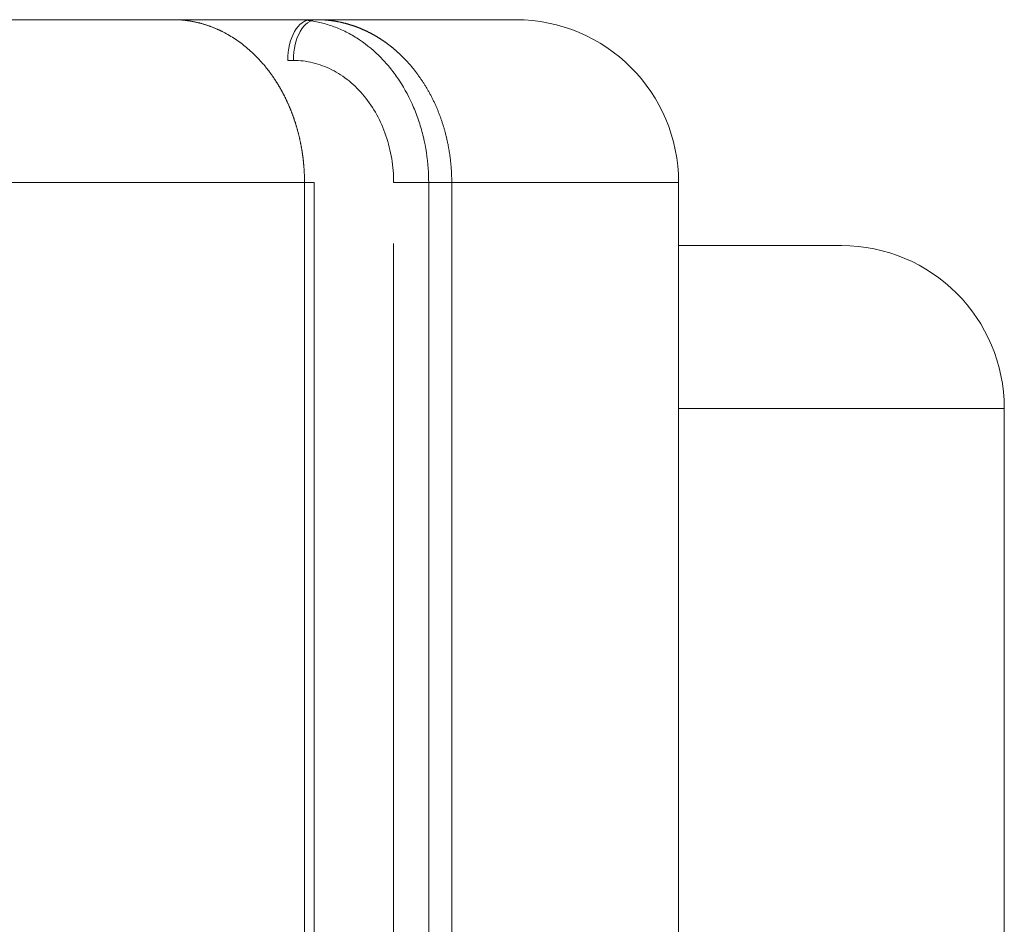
# Model space of a CAD drawing. Header units: millimetres. Extents: x 25069 to 61396, y 8621 to 21558.
# Tile 460 of 656: x 50107 to 50156, y 16177 to 16221. Entities that reach past the tile are written whole.
import ezdxf

# ---------------------------------------------------------------- set-up
doc = ezdxf.new("R2010")
doc.units = ezdxf.units.MM
doc.layers.add('10', color=7, linetype='Continuous')

msp = doc.modelspace()

# ---------------------------------------------------------------- linework, layer by layer
at = {"layer": '10', "color": 7, "linetype": 'Continuous', "lineweight": 15}
for p, q in [((50071.789, 16221.393), (50114.945, 16221.393)), ((50114.9, 16221.393), (50121.728, 16221.393)), ((50120.98, 16221.393), (50121.723, 16221.393)), ((50121.728, 16221.393), (50122.003, 16221.393)), ((50122.003, 16221.393), (50131.786, 16221.393)), ((50120.856, 16219.393), (50120.581, 16219.393)), ((50121.404, 16213.393), (50094.716, 16213.393)), ((50121.885, 16213.393), (50121.404, 16213.393)), ((50121.404, 16143.394), (50121.404, 16213.393)), ((50121.885, 16140.393), (50121.885, 16213.393)), ((50125.782, 16213.393), (50128.638, 16213.393)), ((50127.505, 16213.393), (50127.505, 16140.393)), ((50139.786, 16213.393), (50128.638, 16213.393)), ((50128.638, 16213.393), (50128.638, 16143.394)), ((50139.786, 16213.393), (50139.786, 16141.064)), ((50125.782, 16143.394), (50125.782, 16210.392)), ((50139.786, 16210.293), (50147.786, 16210.293)), ((50139.786, 16210.293), (50147.786, 16210.293)), ((50155.786, 16202.293), (50139.787, 16202.293)), ((50155.786, 16162.078), (50155.786, 16202.293))]:
    msp.add_line(p, q, dxfattribs=at)
for centre in [(50131.786, 16213.393), (50147.786, 16202.293)]:
    msp.add_arc(centre, 8, 0, 90, dxfattribs=at)
for centre in [(50121.728, 16219.393), (50122.003, 16219.393)]:
    msp.add_ellipse(centre, major_axis=(0, -2), ratio=0.573576, start_param=3.141593, end_param=4.712389, dxfattribs=at)
for points, knots in [([(50121.404, 16213.393), (50121.404, 16213.409), (50121.404, 16213.439), (50121.404, 16213.486), (50121.404, 16213.532), (50121.403, 16213.578), (50121.402, 16213.625), (50121.401, 16213.671), (50121.399, 16213.717), (50121.398, 16213.763), (50121.396, 16213.81), (50121.394, 16213.856), (50121.391, 16213.902), (50121.389, 16213.949), (50121.386, 16213.995), (50121.383, 16214.042), (50121.38, 16214.088), (50121.377, 16214.134), (50121.373, 16214.181), (50121.369, 16214.227), (50121.365, 16214.273), (50121.361, 16214.32), (50121.356, 16214.366), (50121.352, 16214.412), (50121.347, 16214.459), (50121.342, 16214.505), (50121.336, 16214.551), (50121.331, 16214.597), (50121.325, 16214.644), (50121.319, 16214.69), (50121.313, 16214.736), (50121.306, 16214.782), (50121.299, 16214.828), (50121.293, 16214.874), (50121.285, 16214.92), (50121.278, 16214.966), (50121.27, 16215.012), (50121.263, 16215.058), (50121.255, 16215.104), (50121.246, 16215.15), (50121.238, 16215.196), (50121.229, 16215.242), (50121.22, 16215.288), (50121.211, 16215.333), (50121.202, 16215.379), (50121.192, 16215.425), (50121.183, 16215.47), (50121.173, 16215.516), (50121.162, 16215.561), (50121.152, 16215.607), (50121.141, 16215.652), (50121.13, 16215.697), (50121.119, 16215.743), (50121.108, 16215.788), (50121.096, 16215.833), (50121.084, 16215.878), (50121.072, 16215.923), (50121.06, 16215.968), (50121.048, 16216.013), (50121.035, 16216.057), (50121.022, 16216.102), (50121.009, 16216.147), (50120.996, 16216.191), (50120.982, 16216.236), (50120.968, 16216.28), (50120.954, 16216.325), (50120.94, 16216.369), (50120.926, 16216.413), (50120.911, 16216.457), (50120.896, 16216.501), (50120.881, 16216.545), (50120.866, 16216.589), (50120.85, 16216.632), (50120.835, 16216.676), (50120.819, 16216.719), (50120.803, 16216.763), (50120.786, 16216.806), (50120.77, 16216.849), (50120.753, 16216.892), (50120.736, 16216.935), (50120.719, 16216.978), (50120.701, 16217.021), (50120.683, 16217.064), (50120.666, 16217.106), (50120.647, 16217.149), (50120.629, 16217.191), (50120.611, 16217.233), (50120.592, 16217.275), (50120.573, 16217.317), (50120.554, 16217.359), (50120.534, 16217.401), (50120.515, 16217.442), (50120.495, 16217.484), (50120.475, 16217.525), (50120.455, 16217.566), (50120.434, 16217.607), (50120.414, 16217.648), (50120.393, 16217.689), (50120.372, 16217.73), (50120.351, 16217.77), (50120.329, 16217.811), (50120.307, 16217.851), (50120.286, 16217.891), (50120.264, 16217.931), (50120.241, 16217.971), (50120.219, 16218.01), (50120.196, 16218.05), (50120.173, 16218.089), (50120.15, 16218.128), (50120.127, 16218.167), (50120.103, 16218.206), (50120.08, 16218.245), (50120.056, 16218.283), (50120.032, 16218.322), (50120.007, 16218.36), (50119.983, 16218.398), (50119.958, 16218.436), (50119.933, 16218.474), (50119.908, 16218.511), (50119.883, 16218.549), (50119.857, 16218.586), (50119.832, 16218.623), (50119.806, 16218.66), (50119.78, 16218.696), (50119.754, 16218.733), (50119.727, 16218.769), (50119.701, 16218.805), (50119.674, 16218.841), (50119.647, 16218.877), (50119.619, 16218.912), (50119.592, 16218.948), (50119.565, 16218.983), (50119.537, 16219.018), (50119.376, 16219.218), (50119.062, 16219.572), (50118.562, 16220.035), (50118.012, 16220.448), (50117.603, 16220.689), (50117.367, 16220.809), (50117.316, 16220.834), (50117.265, 16220.859), (50117.213, 16220.883), (50117.161, 16220.907), (50117.108, 16220.931), (50117.054, 16220.954), (50117, 16220.977), (50116.945, 16220.999), (50116.889, 16221.022), (50116.833, 16221.043), (50116.776, 16221.064), (50116.719, 16221.085), (50116.661, 16221.105), (50116.602, 16221.125), (50116.543, 16221.144), (50116.483, 16221.163), (50116.423, 16221.181), (50116.362, 16221.198), (50116.3, 16221.215), (50116.238, 16221.231), (50116.175, 16221.247), (50116.111, 16221.262), (50116.047, 16221.276), (50115.982, 16221.289), (50115.917, 16221.302), (50115.851, 16221.314), (50115.785, 16221.325), (50115.718, 16221.336), (50115.65, 16221.345), (50115.582, 16221.354), (50115.513, 16221.362), (50115.444, 16221.369), (50115.374, 16221.376), (50115.304, 16221.381), (50115.233, 16221.385), (50115.162, 16221.389), (50115.09, 16221.391), (50115.018, 16221.393), (50114.969, 16221.393), (50114.945, 16221.393)], [0, 0, 0, 0, 0.003673, 0.007347, 0.011023, 0.0147, 0.01838, 0.022061, 0.025744, 0.029428, 0.033114, 0.036802, 0.040492, 0.044183, 0.047876, 0.051571, 0.055268, 0.058966, 0.062666, 0.066368, 0.070071, 0.073776, 0.077483, 0.081192, 0.084902, 0.088614, 0.092328, 0.096044, 0.099761, 0.10348, 0.107201, 0.110923, 0.114647, 0.118373, 0.122101, 0.12583, 0.129561, 0.133294, 0.137029, 0.140765, 0.144503, 0.148243, 0.151985, 0.155728, 0.159473, 0.16322, 0.166968, 0.170718, 0.17447, 0.178224, 0.18198, 0.185737, 0.189496, 0.193257, 0.197019, 0.200783, 0.204549, 0.208317, 0.212086, 0.215858, 0.219631, 0.223405, 0.227182, 0.23096, 0.23474, 0.238522, 0.242305, 0.246091, 0.249878, 0.253666, 0.257457, 0.261249, 0.265043, 0.268839, 0.272636, 0.276436, 0.280237, 0.28404, 0.287844, 0.291651, 0.295459, 0.299269, 0.30308, 0.306894, 0.310709, 0.314526, 0.318344, 0.322165, 0.325987, 0.329811, 0.333637, 0.337464, 0.341294, 0.345125, 0.348958, 0.352792, 0.356629, 0.360467, 0.364307, 0.368149, 0.371992, 0.375837, 0.379684, 0.383533, 0.387384, 0.391236, 0.39509, 0.398946, 0.402804, 0.406663, 0.410525, 0.414388, 0.418252, 0.422119, 0.425987, 0.429858, 0.433729, 0.437603, 0.441479, 0.445356, 0.449235, 0.453116, 0.456999, 0.460883, 0.464769, 0.468657, 0.472547, 0.476438, 0.480332, 0.484227, 0.488124, 0.492023, 0.495923, 0.499825, 0.559555, 0.621062, 0.684349, 0.749414, 0.754736, 0.760107, 0.765527, 0.770994, 0.77651, 0.782074, 0.787687, 0.793348, 0.799057, 0.804815, 0.81062, 0.816474, 0.822377, 0.828328, 0.834327, 0.840374, 0.84647, 0.852614, 0.858806, 0.865047, 0.871335, 0.877673, 0.884058, 0.890492, 0.896974, 0.903504, 0.910083, 0.91671, 0.923385, 0.930109, 0.936881, 0.943701, 0.950569, 0.957486, 0.964451, 0.971464, 0.978526, 0.985635, 0.992794, 1, 1, 1, 1]), ([(50120.98, 16221.393), (50121.209, 16221.392), (50121.438, 16221.376), (50121.881, 16221.316), (50122.096, 16221.274), (50122.516, 16221.165), (50122.929, 16221.032), (50123.33, 16220.851), (50123.724, 16220.645), (50123.919, 16220.529), (50124.486, 16220.149), (50124.839, 16219.854), (50125.33, 16219.35), (50125.487, 16219.172), (50125.789, 16218.795), (50125.932, 16218.597), (50126.335, 16217.985), (50126.568, 16217.548), (50126.865, 16216.85), (50126.956, 16216.609), (50127.116, 16216.121), (50127.185, 16215.874), (50127.364, 16215.123), (50127.443, 16214.609), (50127.497, 16213.853), (50127.505, 16213.623), (50127.505, 16213.393)], [0, 0, 0, 0, 0.067111, 0.067111, 0.129821, 0.129821, 0.192532, 0.255242, 0.255242, 0.317952, 0.317952, 0.443373, 0.443373, 0.506083, 0.506083, 0.568794, 0.568794, 0.694214, 0.694214, 0.756925, 0.756925, 0.819635, 0.819635, 0.945056, 0.945056, 1, 1, 1, 1]), ([(50122.003, 16221.393), (50122.016, 16221.393), (50122.042, 16221.393), (50122.08, 16221.393), (50122.118, 16221.392), (50122.156, 16221.391), (50122.194, 16221.39), (50122.232, 16221.389), (50122.27, 16221.387), (50122.308, 16221.385), (50122.345, 16221.383), (50122.383, 16221.38), (50122.42, 16221.378), (50122.458, 16221.375), (50122.495, 16221.371), (50122.532, 16221.368), (50122.57, 16221.364), (50122.607, 16221.36), (50122.644, 16221.356), (50122.681, 16221.352), (50122.717, 16221.347), (50122.754, 16221.342), (50122.791, 16221.337), (50122.827, 16221.332), (50122.863, 16221.326), (50122.9, 16221.32), (50122.936, 16221.314), (50122.972, 16221.308), (50123.008, 16221.301), (50123.044, 16221.295), (50123.08, 16221.288), (50123.115, 16221.28), (50123.151, 16221.273), (50123.186, 16221.265), (50123.222, 16221.258), (50123.257, 16221.25), (50123.292, 16221.241), (50123.327, 16221.233), (50123.362, 16221.224), (50123.397, 16221.215), (50123.431, 16221.206), (50123.466, 16221.197), (50123.5, 16221.187), (50123.535, 16221.178), (50123.569, 16221.168), (50123.603, 16221.158), (50123.637, 16221.147), (50123.671, 16221.137), (50123.705, 16221.126), (50123.738, 16221.115), (50123.772, 16221.104), (50123.805, 16221.093), (50123.839, 16221.082), (50123.872, 16221.07), (50123.905, 16221.058), (50123.938, 16221.046), (50123.971, 16221.034), (50124.003, 16221.022), (50124.036, 16221.009), (50124.068, 16220.997), (50124.1, 16220.984), (50124.133, 16220.971), (50124.165, 16220.958), (50124.197, 16220.944), (50124.228, 16220.931), (50124.26, 16220.917), (50124.292, 16220.903), (50124.323, 16220.889), (50124.354, 16220.875), (50124.385, 16220.861), (50124.416, 16220.846), (50124.447, 16220.832), (50124.478, 16220.817), (50124.509, 16220.802), (50124.539, 16220.787), (50124.57, 16220.772), (50124.6, 16220.756), (50124.63, 16220.741), (50124.66, 16220.725), (50124.69, 16220.709), (50124.719, 16220.693), (50124.749, 16220.677), (50124.778, 16220.661), (50124.808, 16220.645), (50124.837, 16220.628), (50124.866, 16220.612), (50124.895, 16220.595), (50124.924, 16220.578), (50124.952, 16220.561), (50124.981, 16220.544), (50125.009, 16220.526), (50125.037, 16220.509), (50125.065, 16220.492), (50125.093, 16220.474), (50125.121, 16220.456), (50125.149, 16220.438), (50125.177, 16220.42), (50125.204, 16220.402), (50125.231, 16220.384), (50125.258, 16220.366), (50125.285, 16220.347), (50125.312, 16220.329), (50125.339, 16220.31), (50125.366, 16220.291), (50125.392, 16220.273), (50125.418, 16220.254), (50125.445, 16220.235), (50125.471, 16220.215), (50125.497, 16220.196), (50125.522, 16220.177), (50125.548, 16220.157), (50125.573, 16220.138), (50125.599, 16220.118), (50125.624, 16220.099), (50125.649, 16220.079), (50125.674, 16220.059), (50125.699, 16220.039), (50125.724, 16220.019), (50125.748, 16219.999), (50125.773, 16219.978), (50125.797, 16219.958), (50125.821, 16219.938), (50125.845, 16219.917), (50125.869, 16219.897), (50125.893, 16219.876), (50125.916, 16219.855), (50125.94, 16219.835), (50125.963, 16219.814), (50125.986, 16219.793), (50126.009, 16219.772), (50126.032, 16219.751), (50126.055, 16219.73), (50126.078, 16219.709), (50126.1, 16219.687), (50126.123, 16219.666), (50126.145, 16219.645), (50126.167, 16219.623), (50126.189, 16219.602), (50126.211, 16219.58), (50126.233, 16219.559), (50126.254, 16219.537), (50126.276, 16219.516), (50126.297, 16219.494), (50126.318, 16219.472), (50126.339, 16219.45), (50126.36, 16219.428), (50126.381, 16219.406), (50126.402, 16219.384), (50126.422, 16219.362), (50126.443, 16219.34), (50126.463, 16219.318), (50126.483, 16219.296), (50126.503, 16219.274), (50126.523, 16219.252), (50126.543, 16219.229), (50126.562, 16219.207), (50126.582, 16219.185), (50126.601, 16219.162), (50126.62, 16219.14), (50126.64, 16219.118), (50126.659, 16219.095), (50126.677, 16219.073), (50126.707, 16219.037), (50126.746, 16218.989), (50126.796, 16218.927), (50126.845, 16218.864), (50126.894, 16218.801), (50126.942, 16218.738), (50126.989, 16218.673), (50127.036, 16218.609), (50127.082, 16218.543), (50127.127, 16218.477), (50127.172, 16218.411), (50127.216, 16218.344), (50127.26, 16218.277), (50127.303, 16218.209), (50127.345, 16218.14), (50127.387, 16218.071), (50127.428, 16218.002), (50127.468, 16217.932), (50127.508, 16217.862), (50127.547, 16217.791), (50127.585, 16217.72), (50127.623, 16217.648), (50127.66, 16217.576), (50127.696, 16217.503), (50127.732, 16217.43), (50127.767, 16217.357), (50127.802, 16217.283), (50127.835, 16217.209), (50127.868, 16217.135), (50127.901, 16217.06), (50127.932, 16216.985), (50127.964, 16216.91), (50127.994, 16216.834), (50128.023, 16216.758), (50128.052, 16216.681), (50128.081, 16216.604), (50128.108, 16216.527), (50128.135, 16216.45), (50128.161, 16216.373), (50128.187, 16216.295), (50128.212, 16216.217), (50128.236, 16216.138), (50128.259, 16216.06), (50128.282, 16215.981), (50128.304, 16215.902), (50128.325, 16215.823), (50128.346, 16215.743), (50128.366, 16215.664), (50128.385, 16215.584), (50128.403, 16215.504), (50128.421, 16215.424), (50128.438, 16215.343), (50128.455, 16215.263), (50128.47, 16215.182), (50128.485, 16215.102), (50128.5, 16215.021), (50128.513, 16214.94), (50128.526, 16214.859), (50128.538, 16214.778), (50128.55, 16214.696), (50128.56, 16214.615), (50128.57, 16214.534), (50128.58, 16214.452), (50128.588, 16214.371), (50128.596, 16214.289), (50128.604, 16214.208), (50128.61, 16214.126), (50128.616, 16214.045), (50128.621, 16213.963), (50128.626, 16213.882), (50128.629, 16213.8), (50128.633, 16213.719), (50128.635, 16213.637), (50128.637, 16213.556), (50128.638, 16213.475), (50128.638, 16213.42), (50128.638, 16213.393)], [0, 0, 0, 0, 0.003675, 0.007343, 0.011004, 0.014657, 0.018304, 0.021943, 0.025576, 0.029201, 0.032819, 0.036431, 0.040035, 0.043631, 0.047221, 0.050804, 0.05438, 0.057948, 0.06151, 0.065064, 0.068611, 0.072151, 0.075684, 0.07921, 0.082729, 0.086241, 0.089745, 0.093243, 0.096733, 0.100217, 0.103693, 0.107162, 0.110624, 0.114079, 0.117527, 0.120967, 0.124401, 0.127828, 0.131247, 0.134659, 0.138065, 0.141463, 0.144854, 0.148238, 0.151615, 0.154984, 0.158347, 0.161703, 0.165051, 0.168392, 0.171727, 0.175054, 0.178374, 0.181687, 0.184992, 0.188291, 0.191583, 0.194867, 0.198145, 0.201415, 0.204678, 0.207935, 0.211184, 0.214425, 0.21766, 0.220888, 0.224109, 0.227322, 0.230529, 0.233728, 0.23692, 0.240105, 0.243283, 0.246454, 0.249618, 0.252775, 0.255924, 0.259067, 0.262202, 0.265331, 0.268452, 0.271566, 0.274673, 0.277773, 0.280866, 0.283951, 0.28703, 0.290102, 0.293166, 0.296223, 0.299274, 0.302317, 0.305353, 0.308382, 0.311403, 0.314418, 0.317426, 0.320426, 0.32342, 0.326406, 0.329385, 0.332357, 0.335322, 0.33828, 0.341231, 0.344174, 0.347111, 0.350041, 0.352963, 0.355878, 0.358786, 0.361688, 0.364581, 0.367468, 0.370348, 0.373221, 0.376086, 0.378945, 0.381796, 0.384641, 0.387478, 0.390308, 0.393131, 0.395947, 0.398755, 0.401557, 0.404352, 0.407139, 0.409919, 0.412693, 0.415459, 0.418218, 0.42097, 0.423715, 0.426453, 0.429183, 0.431907, 0.434623, 0.437333, 0.440035, 0.44273, 0.445418, 0.448099, 0.450773, 0.45344, 0.456099, 0.458752, 0.461397, 0.464036, 0.466667, 0.469291, 0.471908, 0.474518, 0.477121, 0.479717, 0.482305, 0.484887, 0.487461, 0.490029, 0.492589, 0.495142, 0.497688, 0.500227, 0.50709, 0.513947, 0.520798, 0.527645, 0.534486, 0.541321, 0.548151, 0.554976, 0.561795, 0.568609, 0.575418, 0.582221, 0.589019, 0.595811, 0.602598, 0.60938, 0.616156, 0.622927, 0.629692, 0.636452, 0.643207, 0.649956, 0.6567, 0.663438, 0.670171, 0.676899, 0.683621, 0.690338, 0.69705, 0.703756, 0.710457, 0.717153, 0.723843, 0.730528, 0.737207, 0.743881, 0.75055, 0.757213, 0.763871, 0.770523, 0.777171, 0.783813, 0.790449, 0.79708, 0.803706, 0.810327, 0.816942, 0.823551, 0.830156, 0.836755, 0.843349, 0.849937, 0.85652, 0.863098, 0.86967, 0.876237, 0.882799, 0.889355, 0.895906, 0.902452, 0.908993, 0.915528, 0.922057, 0.928582, 0.935101, 0.941615, 0.948123, 0.954626, 0.961124, 0.967617, 0.974104, 0.980586, 0.987063, 0.993534, 1, 1, 1, 1]), ([(50125.782, 16213.393), (50125.782, 16213.79), (50125.75, 16214.18), (50125.656, 16214.755), (50125.617, 16214.945), (50125.523, 16215.323), (50125.468, 16215.51), (50125.283, 16216.055), (50125.132, 16216.4), (50124.774, 16217.052), (50124.566, 16217.36), (50124.112, 16217.913), (50123.864, 16218.162), (50123.46, 16218.49), (50123.321, 16218.592), (50123.037, 16218.777), (50122.892, 16218.861), (50122.448, 16219.085), (50122.138, 16219.2), (50121.502, 16219.355), (50121.181, 16219.393), (50120.856, 16219.393)], [0, 0, 0, 0, 0.125, 0.125, 0.1875, 0.1875, 0.25, 0.25, 0.375, 0.375, 0.5, 0.5, 0.625, 0.625, 0.6875, 0.6875, 0.75, 0.75, 0.875, 0.875, 1, 1, 1, 1])]:
    msp.add_open_spline(points, degree=3, knots=knots, dxfattribs=at)

doc.saveas('drawing.dxf')
